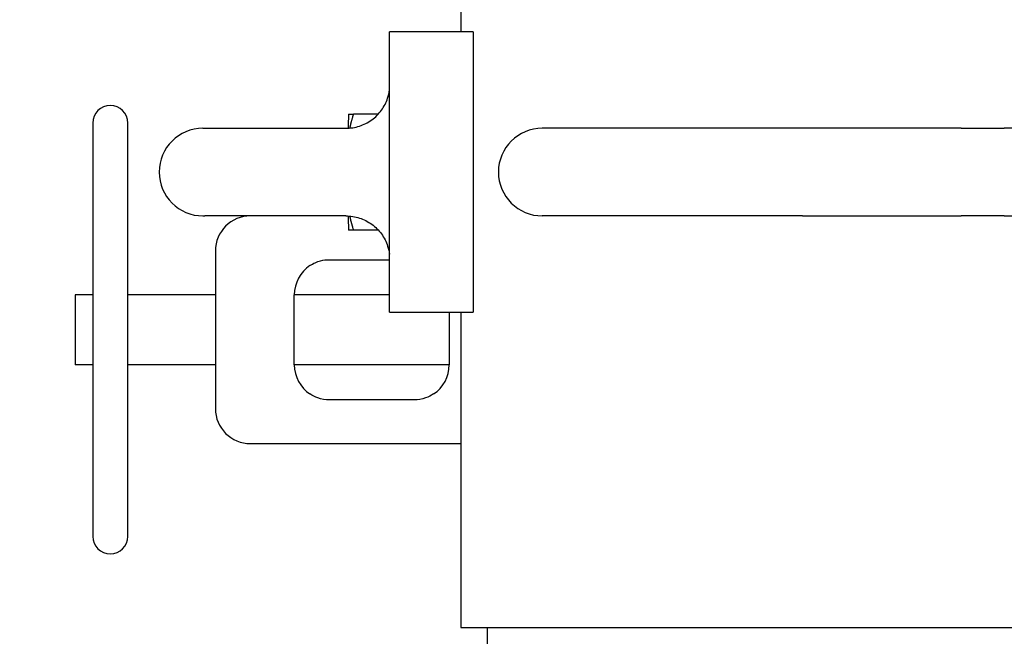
# Model space of a CAD drawing. Header units: inches. Extents: x 36 to 1719, y -84 to 1122.
# Tile 468 of 558: x 645.32 to 652.34, y 802.68 to 807.08. Entities that reach past the tile are written whole.
import ezdxf

# ---------------------------------------------------------------- set-up
doc = ezdxf.new("R2010")
doc.units = ezdxf.units.IN
doc.header["$LTSCALE"] = 48
doc.header["$MEASUREMENT"] = 0
doc.layers.add('Dimension (ANSI)', color=7, linetype='Continuous', lineweight=25)
doc.layers.add('Visible (ANSI)', color=7, linetype='Continuous', lineweight=30)
doc.styles.add('Note Text (ANSI)', font='tahoma.ttf')
doc.dimstyles.new('Architectural (ANSI)', dxfattribs={"dimscale": 48, "dimtxt": 0.125, "dimasz": 0.098425, "dimexe": 0.125, "dimexo": 0.0625, "dimgap": 0.031496, "dimtad": 0, "dimtih": 1, "dimtoh": 1, "dimdec": 4, "dimrnd": 1e-08, "dimzin": 3, "dimdsep": 46, "dimlunit": 4, "dimtxsty": 'Note Text (ANSI)', "dimcen": 0.09, "dimdle": 0.393701, "dimclrd": 256, "dimclre": 256, "dimclrt": 256, "dimadec": 0, "dimazin": 3, "dimtfac": 0.96, "dimtofl": 0, "dimtmove": 0, "dimatfit": 3, "dimfxl": 1, "dimfrac": 2, "dimtolj": 1, "dimtzin": 12, "dimlwd": -1, "dimlwe": -1, "dimarcsym": 0})

# ---------------------------------------------------------------- blocks, each defined once
blk = doc.blocks.new('*D22')
at = {"layer": 'Defpoints', "color": 0, "transparency": 16777216}
for p in [(690.0142, 1004.0529), (597.7408, 757.4914), (727.9177, 757.4914)]:
    blk.add_point(p, dxfattribs=at)
at = {"layer": 'Dimension (ANSI)', "transparency": 16777216}
for p, q in [((687.0142, 1004.0529), (591.7408, 1004.0529)), ((597.7408, 999.3285), (597.7408, 903.5717)), ((597.7408, 762.2158), (597.7408, 892.9726)), ((724.9177, 757.4914), (591.7408, 757.4914))]:
    blk.add_line(p, q, dxfattribs=at)
for points in [[(596.9534, 999.3285), (598.5282, 999.3285), (597.7408, 1004.0529)], [(596.9534, 762.2158), (598.5282, 762.2158), (597.7408, 757.4914)]]:
    blk.add_solid(points, dxfattribs=at)
at = {"layer": 'Dimension (ANSI)', "transparency": 16777216, "insert": (577.7824, 902.0599), "char_height": 6, "attachment_point": 1, "style": 'Note Text (ANSI)'}
blk.add_mtext('\\A1;20\'-6 9/16"', dxfattribs=at)

msp = doc.modelspace()

# ---------------------------------------------------------------- linework, layer by layer
at = {"layer": 'Visible (ANSI)'}
for p, q in [((648.46921, 809.9914), (648.46921, 806.9914)), ((648.55645, 806.9914), (647.95949, 806.9914)), ((647.95949, 806.00503), (647.95949, 806.9914)), ((648.55645, 806.9914), (648.55645, 804.9914)), ((647.66646, 806.40477), (647.66647, 806.40478)), ((647.87889, 806.40478), (647.70244, 806.40478)), ((645.84268, 806.3414), (645.84268, 803.3914)), ((646.09268, 803.3914), (646.09268, 806.3414)), ((646.62939, 806.3039), (646.64208, 806.3039)), ((646.64208, 806.3039), (647.1916, 806.3039)), ((647.1916, 806.3039), (647.64763, 806.3039)), ((650.9051, 806.3039), (649.04889, 806.3039)), ((652.03744, 806.3039), (650.9051, 806.3039)), ((652.03744, 806.3039), (652.34404, 806.3039)), ((653.87421, 806.3039), (652.34404, 806.3039)), ((647.95949, 805.97776), (647.95949, 806.00503)), ((647.95949, 804.9914), (647.95949, 805.97776)), ((646.62939, 805.6789), (646.64208, 805.6789)), ((647.1916, 805.6789), (646.64208, 805.6789)), ((647.64763, 805.6789), (647.1916, 805.6789)), ((650.9051, 805.6789), (649.04889, 805.6789)), ((650.9051, 805.6789), (652.03744, 805.6789)), ((652.34404, 805.6789), (652.03744, 805.6789)), ((652.34404, 805.6789), (653.87421, 805.6789)), ((647.66646, 805.57802), (647.66647, 805.57801)), ((647.87889, 805.57801), (647.70244, 805.57801)), ((646.71768, 805.4289), (646.71768, 804.8664)), ((647.53068, 805.3664), (647.95949, 805.3664)), ((645.71768, 805.1164), (645.71768, 804.6164)), ((645.84268, 805.1164), (645.71768, 805.1164)), ((646.71768, 805.1164), (646.09268, 805.1164)), ((647.28068, 804.6164), (647.28068, 805.1164)), ((647.95949, 805.1164), (647.28068, 805.1164)), ((647.95949, 804.9914), (648.55645, 804.9914)), ((648.38518, 804.9914), (648.38518, 804.6164)), ((648.46921, 804.9914), (648.46921, 802.7414)), ((646.71768, 804.8664), (646.71768, 804.3039)), ((645.84268, 804.6164), (645.71768, 804.6164)), ((646.71768, 804.6164), (646.09268, 804.6164)), ((648.38518, 804.6164), (647.28068, 804.6164)), ((648.13518, 804.3664), (647.53068, 804.3664)), ((646.96768, 804.0539), (648.46921, 804.0539)), ((648.46921, 802.7414), (654.55751, 802.7414)), ((648.65671, 802.7414), (648.65671, 798.3582))]:
    msp.add_line(p, q, dxfattribs=at)
for centre, radius, start, end in [((645.96768, 806.3414), 0.125, 0, 180), ((646.62939, 805.9914), 0.3125, 90, 270), ((649.04889, 805.9914), 0.3125, 90, 270), ((646.96768, 805.4289), 0.25, 90, 180), ((647.53068, 805.1164), 0.25, 123.55731, 180), ((647.53068, 804.6164), 0.25, 180, 236.44269), ((648.13518, 804.6164), 0.25, 303.55731, 0), ((646.96768, 804.3039), 0.25, 180, 270), ((645.96768, 803.3914), 0.125, 180, 0)]:
    msp.add_arc(centre, radius, start, end, dxfattribs=at)
for major_axis, start_param, end_param in [((0, 0.41339), 0.006919, 0.7118302), ((0, -0.41339), 5.5713552, 6.2762663)]:
    msp.add_ellipse((647.66647, 805.9914), major_axis=major_axis, ratio=0.0039946, start_param=start_param, end_param=end_param, dxfattribs=at)
for points, knots in [([(647.64763, 806.3039), (647.68055, 806.3039), (647.71347, 806.30908), (647.77606, 806.32931), (647.80572, 806.34434), (647.85889, 806.38273), (647.8824, 806.40609), (647.92101, 806.45882), (647.93612, 806.48818), (647.95257, 806.53814), (647.95699, 806.55774), (647.95949, 806.57757)], [-1.5707963, -1.5707963, -1.5707963, -1.5707963, -1.2574383, -1.2574383, -0.9440803, -0.9440803, -0.6307222, -0.6307222, -0.3173642, -0.3173642, -0.1249156, -0.1249156, -0.1249156, -0.1249156]), ([(647.64763, 805.6789), (647.68055, 805.6789), (647.71347, 805.67371), (647.77606, 805.65349), (647.80572, 805.63846), (647.85889, 805.60006), (647.8824, 805.57671), (647.92101, 805.52398), (647.93612, 805.49461), (647.95257, 805.44466), (647.95699, 805.42506), (647.95949, 805.40522)], [-1.5707963, -1.5707963, -1.5707963, -1.5707963, -1.2574383, -1.2574383, -0.9440803, -0.9440803, -0.6307222, -0.6307222, -0.3173642, -0.3173642, -0.1249156, -0.1249156, -0.1249156, -0.1249156]), ([(647.39249, 805.32473), (647.41581, 805.3402), (647.46086, 805.36019), (647.50969, 805.3664), (647.53068, 805.3664)], [0, 0, 0, 0, 0.31988904, 0.55980581, 0.55980581, 0.55980581, 0.55980581]), ([(647.53068, 804.3664), (647.5027, 804.3664), (647.45396, 804.37469), (647.40998, 804.39646), (647.39249, 804.40806)], [-5.22744752, -5.22744752, -5.22744752, -5.22744752, -4.90755848, -4.66764171, -4.66764171, -4.66764171, -4.66764171]), ([(648.27337, 804.40806), (648.25588, 804.39646), (648.21191, 804.37469), (648.16317, 804.3664), (648.13518, 804.3664)], [0, 0, 0, 0, 0.23991678, 0.55980581, 0.55980581, 0.55980581, 0.55980581])]:
    msp.add_open_spline(points, degree=3, knots=knots, dxfattribs=at)
for points, weights in [([(647.66647, 806.40478), (647.66647, 806.40478), (647.70244, 806.40478)], [1.00105680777, 1.0427312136, 1.01001874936]), ([(647.70244, 806.40478), (647.68488, 806.35246), (647.67573, 806.30516)], [1.01001874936, 1.02540035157, 1.02433547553]), ([(647.67573, 805.67764), (647.68488, 805.63034), (647.70244, 805.57801)], [1.02433547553, 1.02540035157, 1.01001874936]), ([(647.70244, 805.57801), (647.66647, 805.57801), (647.66647, 805.57801)], [1.01001874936, 1.0427312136, 1.00105680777])]:
    msp.add_rational_spline(points, weights, degree=2, dxfattribs=at)

# ---------------------------------------------------------------- dimensions: what is measured, and where the dimension line sits
at = {"layer": 'Dimension (ANSI)'}
dim = msp.add_linear_dim(base=(597.7408, 757.4914), p1=(690.01418, 1004.0529), p2=(727.91768, 757.4914), angle=270, dimstyle='Architectural (ANSI)', override={"dimgap": 0.031496, "dimdec": 4, "dimlfac": 1, "dimtol": 0, "dimlim": 0, "dimtp": 0, "dimtm": 0, "dimtdec": 2, "dimatfit": 1}, dxfattribs=at)
dim.commit()
dim.dimension.update_dxf_attribs({"geometry": '*D22', "text_midpoint": (597.7408, 898.27215), "dimtype": 160})

doc.saveas('drawing.dxf')
